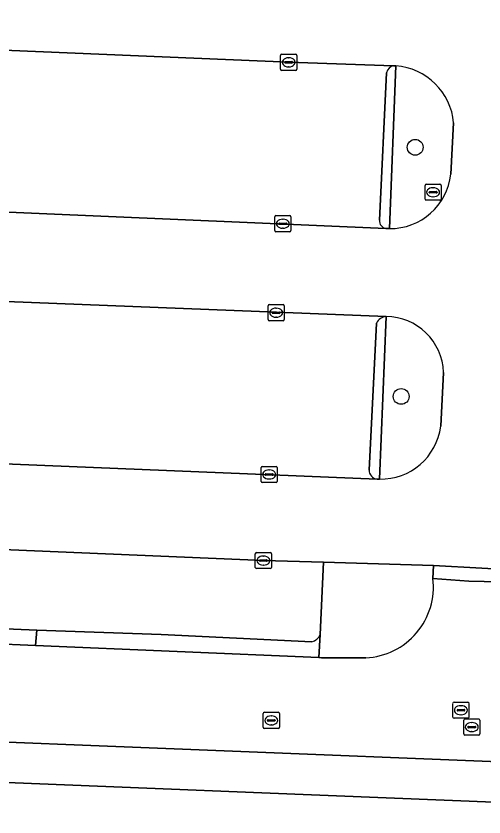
# Model space of a CAD drawing. Extents: x 160888 to 161385, y 386490 to 386908.
# Drawn here: x 161075.93 to 161104.89, y 386578.36 to 386627.94 of the extents above; entities that cross this region are included whole.
import ezdxf

# ---------------------------------------------------------------- set-up
doc = ezdxf.new("R2010")
doc.units = 0
for name, color, linetype in [('IMGEO_Boom', 7, 'Continuous'), ('IMGEO_Brandkraan', 7, 'Continuous'), ('IMGEO_Groenvoorziening', 7, 'Continuous'), ('IMGEO_Haag', 7, 'Continuous'), ('IMGEO_Kolk', 7, 'Continuous'), ('IMGEO_Pand', 7, 'Continuous'), ('IMGEO_Parkeervlak_open', 7, 'Continuous'), ('IMGEO_Rijbaan_lokaal_open', 7, 'Continuous'), ('IMGEO_Rioolput', 7, 'Continuous'), ('IMGEO_Verkeerseiland_open', 7, 'Continuous'), ('IMGEO_Voetpad_open', 7, 'Continuous')]:
    doc.layers.add(name, color=color, linetype=linetype)

msp = doc.modelspace()

# ---------------------------------------------------------------- linework, layer by layer
at = {"layer": 'IMGEO_Boom'}
for centre in [(161100.633, 386619.816), (161099.762, 386604.392)]:
    msp.add_circle(centre, 0.489, dxfattribs=at)
at = {"layer": 'IMGEO_Brandkraan'}
for p, q in [((161101.239, 386616.605), (161101.239, 386617.457)), ((161101.314, 386617.531), (161102.166, 386617.531)), ((161102.24, 386617.457), (161102.24, 386616.605)), ((161101.498, 386617.025), (161101.498, 386617.037)), ((161101.936, 386616.988), (161101.538, 386616.988)), ((161101.541, 386617.074), (161101.939, 386617.074)), ((161101.727, 386617.311), (161101.752, 386617.311)), ((161101.982, 386617.037), (161101.982, 386617.025)), ((161102.166, 386616.531), (161101.314, 386616.531)), ((161101.75, 386616.751), (161101.725, 386616.751))]:
    msp.add_line(p, q, dxfattribs=at)
for points in [[(161101.239, 386616.605), (161101.239, 386617.457)], [(161101.314, 386617.531), (161102.166, 386617.531)], [(161102.24, 386617.457), (161102.24, 386616.605)], [(161102.166, 386616.531), (161101.314, 386616.531)]]:
    msp.add_lwpolyline(points, dxfattribs=at)
for centre, radius, start, end in [((161101.316, 386617.455), 0.0765, 91.552, 178.448), ((161101.316, 386617.455), 0.0765, 91.552, 178.448), ((161102.164, 386617.455), 0.0765, 1.552, 88.448), ((161102.164, 386617.455), 0.0765, 1.552, 88.448), ((161101.538, 386617.034), 0.0403, 85.8775, 175.7526), ((161101.535, 386617.024), 0.0366, 178.938, 274.7102), ((161101.939, 386617.031), 0.043, 264.8664, 352.4533), ((161101.943, 386617.036), 0.0386, 1.7309, 96.639), ((161101.316, 386616.607), 0.0765, 181.552, 268.448), ((161101.316, 386616.607), 0.0765, 181.552, 268.448), ((161102.164, 386616.607), 0.0765, 271.552, 358.448), ((161102.164, 386616.607), 0.0765, 271.552, 358.448)]:
    msp.add_arc(centre, radius, start, end, dxfattribs=at)
for centre, major_axis, ratio, start_param, end_param in [((161101.726, 386617.031), (-0.387, 0.002), 0.722429, 4.712389, 7.853982), ((161101.751, 386617.031), (-0.39, 0.002), 0.717154, 1.570796, 4.712389)]:
    msp.add_ellipse(centre, major_axis=major_axis, ratio=ratio, start_param=start_param, end_param=end_param, dxfattribs=at)
at = {"layer": 'IMGEO_Groenvoorziening'}
for points in [[(161099.432, 386624.854), (161099.038, 386614.778)], [(161102.84, 386618.152), (161103.011, 386621.321)], [(161098.826, 386609.342), (161098.414, 386599.274)], [(161102.21, 386602.542), (161102.387, 386605.88)], [(161094.243, 386589.207), (161084.903, 386589.645), (161077.223, 386589.931), (161077.134, 386588.975), (161094.672, 386588.225), (161094.743, 386589.652)]]:
    msp.add_lwpolyline(points, dxfattribs=at)
for centre, radius, start, end in [((161099.153, 386620.993), 3.872, 4.867, 85.8741), ((161099.063, 386618.579), 3.801, 269.6232, 353.5503), ((161098.792, 386605.745), 3.597, 2.1515, 89.4637), ((161098.498, 386603.015), 3.742, 268.7186, 352.7322), ((161094.077, 386589.897), 0.709, 283.5162, 339.8219)]:
    msp.add_arc(centre, radius, start, end, dxfattribs=at)
at = {"layer": 'IMGEO_Haag'}
msp.add_lwpolyline([(161094.243, 386589.207), (161084.903, 386589.645), (161077.223, 386589.931), (161077.134, 386588.975), (161094.672, 386588.225), (161094.743, 386589.652)], dxfattribs=at)
msp.add_arc((161094.077, 386589.897), 0.709, 283.5162, 339.8219, dxfattribs=at)
at = {"layer": 'IMGEO_Kolk'}
for p, q in [((161092.301, 386624.648), (161092.301, 386625.5)), ((161092.376, 386625.574), (161093.228, 386625.574)), ((161092.789, 386625.354), (161092.814, 386625.354)), ((161093.302, 386625.5), (161093.302, 386624.648)), ((161092.56, 386625.068), (161092.56, 386625.08)), ((161092.998, 386625.031), (161092.6, 386625.031)), ((161092.603, 386625.117), (161093.001, 386625.117)), ((161093.044, 386625.08), (161093.044, 386625.068)), ((161093.228, 386624.574), (161092.376, 386624.574)), ((161092.812, 386624.794), (161092.787, 386624.794)), ((161091.939, 386614.657), (161091.939, 386615.509)), ((161092.014, 386615.583), (161092.866, 386615.583)), ((161092.94, 386615.509), (161092.94, 386614.657)), ((161092.198, 386615.077), (161092.198, 386615.089)), ((161092.636, 386615.04), (161092.238, 386615.04)), ((161092.241, 386615.126), (161092.639, 386615.126)), ((161092.427, 386615.363), (161092.452, 386615.363)), ((161092.682, 386615.089), (161092.682, 386615.077)), ((161092.866, 386614.583), (161092.014, 386614.583)), ((161092.45, 386614.803), (161092.425, 386614.803)), ((161091.526, 386609.149), (161091.526, 386610.001)), ((161091.601, 386610.075), (161092.453, 386610.075)), ((161092.527, 386610.001), (161092.527, 386609.149)), ((161091.785, 386609.569), (161091.785, 386609.581)), ((161092.223, 386609.532), (161091.825, 386609.532)), ((161091.828, 386609.618), (161092.226, 386609.618)), ((161092.014, 386609.855), (161092.039, 386609.855)), ((161092.269, 386609.581), (161092.269, 386609.569)), ((161092.453, 386609.075), (161091.601, 386609.075)), ((161092.037, 386609.295), (161092.012, 386609.295)), ((161091.168, 386600.06), (161092.02, 386600.06)), ((161091.093, 386599.134), (161091.093, 386599.986)), ((161091.352, 386599.554), (161091.352, 386599.566)), ((161091.395, 386599.603), (161091.793, 386599.603)), ((161091.581, 386599.84), (161091.606, 386599.84)), ((161091.836, 386599.566), (161091.836, 386599.554)), ((161092.094, 386599.986), (161092.094, 386599.134)), ((161092.02, 386599.06), (161091.168, 386599.06)), ((161091.79, 386599.517), (161091.392, 386599.517)), ((161091.604, 386599.28), (161091.579, 386599.28)), ((161090.735, 386593.805), (161090.735, 386594.657)), ((161090.81, 386594.731), (161091.662, 386594.731)), ((161091.736, 386594.657), (161091.736, 386593.805)), ((161090.994, 386594.225), (161090.994, 386594.237)), ((161091.432, 386594.188), (161091.034, 386594.188)), ((161091.037, 386594.274), (161091.435, 386594.274)), ((161091.223, 386594.511), (161091.248, 386594.511)), ((161091.478, 386594.237), (161091.478, 386594.225)), ((161091.662, 386593.731), (161090.81, 386593.731)), ((161091.246, 386593.951), (161091.221, 386593.951)), ((161102.96, 386584.541), (161102.96, 386585.393)), ((161103.035, 386585.467), (161103.887, 386585.467)), ((161103.448, 386585.247), (161103.473, 386585.247)), ((161103.961, 386585.393), (161103.961, 386584.541)), ((161091.225, 386583.911), (161091.225, 386584.763)), ((161091.3, 386584.837), (161092.152, 386584.837)), ((161092.226, 386584.763), (161092.226, 386583.911)), ((161103.219, 386584.961), (161103.219, 386584.973)), ((161103.657, 386584.924), (161103.259, 386584.924)), ((161103.262, 386585.01), (161103.66, 386585.01)), ((161103.471, 386584.687), (161103.446, 386584.687)), ((161103.703, 386584.973), (161103.703, 386584.961)), ((161091.484, 386584.331), (161091.484, 386584.343)), ((161091.922, 386584.294), (161091.524, 386584.294)), ((161091.527, 386584.38), (161091.925, 386584.38)), ((161091.713, 386584.617), (161091.738, 386584.617)), ((161091.968, 386584.343), (161091.968, 386584.331)), ((161103.887, 386584.467), (161103.035, 386584.467)), ((161092.152, 386583.837), (161091.3, 386583.837)), ((161091.736, 386584.057), (161091.711, 386584.057))]:
    msp.add_line(p, q, dxfattribs=at)
for points in [[(161092.301, 386624.648), (161092.301, 386625.5)], [(161092.376, 386625.574), (161093.228, 386625.574)], [(161093.302, 386625.5), (161093.302, 386624.648)], [(161093.228, 386624.574), (161092.376, 386624.574)], [(161091.939, 386614.657), (161091.939, 386615.509)], [(161092.014, 386615.583), (161092.866, 386615.583)], [(161092.94, 386615.509), (161092.94, 386614.657)], [(161092.866, 386614.583), (161092.014, 386614.583)], [(161091.526, 386609.149), (161091.526, 386610.001)], [(161091.601, 386610.075), (161092.453, 386610.075)], [(161092.527, 386610.001), (161092.527, 386609.149)], [(161092.453, 386609.075), (161091.601, 386609.075)], [(161091.168, 386600.06), (161092.02, 386600.06)], [(161091.093, 386599.134), (161091.093, 386599.986)], [(161092.094, 386599.986), (161092.094, 386599.134)], [(161092.02, 386599.06), (161091.168, 386599.06)], [(161090.735, 386593.805), (161090.735, 386594.657)], [(161090.81, 386594.731), (161091.662, 386594.731)], [(161091.736, 386594.657), (161091.736, 386593.805)], [(161091.662, 386593.731), (161090.81, 386593.731)], [(161102.96, 386584.541), (161102.96, 386585.393)], [(161103.035, 386585.467), (161103.887, 386585.467)], [(161103.961, 386585.393), (161103.961, 386584.541)], [(161091.225, 386583.911), (161091.225, 386584.763)], [(161091.3, 386584.837), (161092.152, 386584.837)], [(161092.226, 386584.763), (161092.226, 386583.911)], [(161103.887, 386584.467), (161103.035, 386584.467)], [(161092.152, 386583.837), (161091.3, 386583.837)]]:
    msp.add_lwpolyline(points, dxfattribs=at)
for centre, radius, start, end in [((161092.378, 386625.498), 0.0765, 91.552, 178.448), ((161092.378, 386625.498), 0.0765, 91.552, 178.448), ((161093.226, 386625.498), 0.0765, 1.552, 88.448), ((161093.226, 386625.498), 0.0765, 1.552, 88.448), ((161092.6, 386625.077), 0.0403, 85.8775, 175.7526), ((161092.597, 386625.067), 0.0366, 178.938, 274.7102), ((161093.001, 386625.074), 0.043, 264.8664, 352.4533), ((161093.005, 386625.079), 0.0386, 1.7309, 96.639), ((161092.378, 386624.65), 0.0765, 181.552, 268.448), ((161092.378, 386624.65), 0.0765, 181.552, 268.448), ((161093.226, 386624.65), 0.0765, 271.552, 358.448), ((161093.226, 386624.65), 0.0765, 271.552, 358.448), ((161092.016, 386615.507), 0.0765, 91.552, 178.448), ((161092.016, 386615.507), 0.0765, 91.552, 178.448), ((161092.864, 386615.507), 0.0765, 1.552, 88.448), ((161092.864, 386615.507), 0.0765, 1.552, 88.448), ((161092.238, 386615.086), 0.0403, 85.8775, 175.7526), ((161092.235, 386615.076), 0.0366, 178.938, 274.7102), ((161092.639, 386615.083), 0.043, 264.8664, 352.4533), ((161092.643, 386615.088), 0.0386, 1.7309, 96.639), ((161092.016, 386614.659), 0.0765, 181.552, 268.448), ((161092.016, 386614.659), 0.0765, 181.552, 268.448), ((161092.864, 386614.659), 0.0765, 271.552, 358.448), ((161092.864, 386614.659), 0.0765, 271.552, 358.448), ((161091.603, 386609.999), 0.0765, 91.552, 178.448), ((161091.603, 386609.999), 0.0765, 91.552, 178.448), ((161092.451, 386609.999), 0.0765, 1.552, 88.448), ((161092.451, 386609.999), 0.0765, 1.552, 88.448), ((161091.825, 386609.578), 0.0403, 85.8775, 175.7526), ((161091.822, 386609.568), 0.0366, 178.938, 274.7102), ((161092.226, 386609.575), 0.043, 264.8664, 352.4533), ((161092.23, 386609.58), 0.0386, 1.7309, 96.639), ((161091.603, 386609.151), 0.0765, 181.552, 268.448), ((161091.603, 386609.151), 0.0765, 181.552, 268.448), ((161092.451, 386609.151), 0.0765, 271.552, 358.448), ((161092.451, 386609.151), 0.0765, 271.552, 358.448), ((161091.17, 386599.984), 0.0765, 91.552, 178.448), ((161091.17, 386599.984), 0.0765, 91.552, 178.448), ((161092.018, 386599.984), 0.0765, 1.552, 88.448), ((161092.018, 386599.984), 0.0765, 1.552, 88.448), ((161091.392, 386599.563), 0.0403, 85.8775, 175.7526), ((161091.389, 386599.553), 0.0366, 178.938, 274.7102), ((161091.793, 386599.56), 0.043, 264.8664, 352.4533), ((161091.797, 386599.565), 0.0386, 1.7309, 96.639), ((161091.17, 386599.136), 0.0765, 181.552, 268.448), ((161091.17, 386599.136), 0.0765, 181.552, 268.448), ((161092.018, 386599.136), 0.0765, 271.552, 358.448), ((161092.018, 386599.136), 0.0765, 271.552, 358.448), ((161090.812, 386594.655), 0.0765, 91.552, 178.448), ((161090.812, 386594.655), 0.0765, 91.552, 178.448), ((161091.66, 386594.655), 0.0765, 1.552, 88.448), ((161091.66, 386594.655), 0.0765, 1.552, 88.448), ((161091.034, 386594.234), 0.0403, 85.8775, 175.7526), ((161091.031, 386594.224), 0.0366, 178.938, 274.7102), ((161091.435, 386594.231), 0.043, 264.8664, 352.4533), ((161091.439, 386594.236), 0.0386, 1.7309, 96.639), ((161090.812, 386593.807), 0.0765, 181.552, 268.448), ((161090.812, 386593.807), 0.0765, 181.552, 268.448), ((161091.66, 386593.807), 0.0765, 271.552, 358.448), ((161091.66, 386593.807), 0.0765, 271.552, 358.448), ((161103.037, 386585.391), 0.0765, 91.552, 178.448), ((161103.037, 386585.391), 0.0765, 91.552, 178.448), ((161103.885, 386585.391), 0.0765, 1.552, 88.448), ((161103.885, 386585.391), 0.0765, 1.552, 88.448), ((161091.302, 386584.761), 0.0765, 91.552, 178.448), ((161091.302, 386584.761), 0.0765, 91.552, 178.448), ((161092.15, 386584.761), 0.0765, 1.552, 88.448), ((161092.15, 386584.761), 0.0765, 1.552, 88.448), ((161103.259, 386584.97), 0.0403, 85.8775, 175.7526), ((161103.256, 386584.96), 0.0366, 178.938, 274.7102), ((161103.66, 386584.967), 0.043, 264.8664, 352.4533), ((161103.664, 386584.972), 0.0386, 1.7309, 96.639), ((161091.524, 386584.34), 0.0403, 85.8775, 175.7526), ((161091.521, 386584.33), 0.0366, 178.938, 274.7102), ((161091.925, 386584.337), 0.043, 264.8664, 352.4533), ((161091.929, 386584.342), 0.0386, 1.7309, 96.639), ((161103.037, 386584.543), 0.0765, 181.552, 268.448), ((161103.037, 386584.543), 0.0765, 181.552, 268.448), ((161103.885, 386584.543), 0.0765, 271.552, 358.448), ((161103.885, 386584.543), 0.0765, 271.552, 358.448), ((161091.302, 386583.913), 0.0765, 181.552, 268.448), ((161091.302, 386583.913), 0.0765, 181.552, 268.448), ((161092.15, 386583.913), 0.0765, 271.552, 358.448), ((161092.15, 386583.913), 0.0765, 271.552, 358.448)]:
    msp.add_arc(centre, radius, start, end, dxfattribs=at)
for centre, major_axis, ratio, start_param, end_param in [((161092.788, 386625.074), (-0.387, 0.002), 0.722429, 4.712389, 7.853982), ((161092.813, 386625.074), (-0.39, 0.002), 0.717154, 1.570796, 4.712389), ((161092.426, 386615.083), (-0.387, 0.002), 0.722429, 4.712389, 7.853982), ((161092.451, 386615.083), (-0.39, 0.002), 0.717154, 1.570796, 4.712389), ((161092.013, 386609.575), (-0.387, 0.002), 0.722429, 4.712389, 7.853982), ((161092.038, 386609.575), (-0.39, 0.002), 0.717154, 1.570796, 4.712389), ((161091.58, 386599.56), (-0.387, 0.002), 0.722429, 4.712389, 7.853982), ((161091.605, 386599.56), (-0.39, 0.002), 0.717154, 1.570796, 4.712389), ((161091.222, 386594.231), (-0.387, 0.002), 0.722429, 4.712389, 7.853982), ((161091.247, 386594.231), (-0.39, 0.002), 0.717154, 1.570796, 4.712389), ((161103.447, 386584.967), (-0.387, 0.002), 0.722429, 4.712389, 7.853982), ((161103.472, 386584.967), (-0.39, 0.002), 0.717154, 1.570796, 4.712389), ((161091.712, 386584.337), (-0.387, 0.002), 0.722429, 4.712389, 7.853982), ((161091.737, 386584.337), (-0.39, 0.002), 0.717154, 1.570796, 4.712389)]:
    msp.add_ellipse(centre, major_axis=major_axis, ratio=ratio, start_param=start_param, end_param=end_param, dxfattribs=at)
at = {"layer": 'IMGEO_Pand'}
msp.add_lwpolyline([(161113.546, 386663.894), (161112.853, 386646.718), (161112.621, 386640.934), (161112.559, 386639.396), (161112.378, 386634.915), (161112.255, 386631.87), (161111.098, 386603.328), (161110.606, 386591.176), (161110.319, 386584.108), (161110.116, 386579.09), (161091.136, 386579.854), (161084.022, 386580.14), (161074.316, 386580.531), (161062.171, 386581.019), (161050.874, 386581.474), (161050.87, 386581.374), (161046.888, 386581.503), (161046.117, 386562.468)], dxfattribs=at)
at = {"layer": 'IMGEO_Parkeervlak_open'}
for points in [[(161099.292, 386624.862), (161092.802, 386625.074), (161048.202, 386626.964), (161047.773, 386616.986), (161098.821, 386614.785)], [(161098.425, 386615.306), (161098.859, 386624.432)], [(161098.826, 386609.342), (161047.581, 386611.354), (161047.095, 386601.374), (161098.278, 386599.279)], [(161097.775, 386599.837), (161098.232, 386608.935)], [(161094.743, 386589.652), (161094.965, 386594.132), (161091.236, 386594.231), (161057.994, 386595.63)], [(161058.257, 386595.131), (161058.038, 386590.644), (161074.299, 386590.039), (161077.223, 386589.931), (161084.903, 386589.645), (161094.243, 386589.207)]]:
    msp.add_lwpolyline(points, dxfattribs=at)
for centre, radius, start, end in [((161099.408, 386624.313), 0.561, 101.878, 167.7237), ((161098.898, 386615.255), 0.476, 173.8108, 260.6644), ((161098.893, 386608.608), 0.737, 95.1859, 153.6508), ((161098.332, 386599.834), 0.558, 179.6745, 264.3907), ((161094.077, 386589.897), 0.709, 283.5162, 339.8219)]:
    msp.add_arc(centre, radius, start, end, dxfattribs=at)
at = {"layer": 'IMGEO_Rijbaan_lokaal_open'}
for points in [[(161098.414, 386599.274), (161098.278, 386599.279), (161047.095, 386601.374), (161044.375, 386601.515), (161044.251, 386596.188), (161052.882, 386595.826), (161053.723, 386595.747), (161057.303, 386595.654), (161057.994, 386595.63), (161091.236, 386594.231), (161094.965, 386594.132), (161101.774, 386593.919), (161107.744, 386593.603), (161110.493, 386661.403)], [(161099.658, 386630.347), (161099.513, 386630.358), (161045.812, 386632.542), (161045.369, 386627.055), (161048.202, 386626.964), (161092.802, 386625.074), (161099.292, 386624.862), (161099.432, 386624.854)], [(161103.011, 386621.321), (161102.84, 386618.152)], [(161099.038, 386614.778), (161098.821, 386614.785), (161047.773, 386616.986), (161044.943, 386617.146), (161044.77, 386611.492), (161047.581, 386611.354), (161098.826, 386609.342)], [(161102.387, 386605.88), (161102.21, 386602.542)], [(161097.578, 386588.211), (161094.839, 386588.218), (161094.672, 386588.225), (161077.134, 386588.975), (161074.242, 386589.098), (161057.146, 386589.829), (161053.563, 386589.992), (161052.626, 386590.016), (161044.087, 386590.418), (161043.695, 386584.439), (161043.837, 386584.358), (161046.972, 386584.164), (161048.595, 386584.064), (161107.346, 386581.714), (161107.72, 386592.866), (161103.947, 386592.961), (161101.733, 386593.113)]]:
    msp.add_lwpolyline(points, dxfattribs=at)
for centre, radius, start, end in [((161099.153, 386620.993), 3.872, 4.867, 85.8741), ((161099.063, 386618.579), 3.801, 269.6232, 353.5503), ((161098.792, 386605.745), 3.597, 2.1515, 89.4637), ((161098.498, 386603.015), 3.742, 268.7186, 352.7322), ((161097.362, 386592.606), 4.4, 272.8109, 6.619)]:
    msp.add_arc(centre, radius, start, end, dxfattribs=at)
at = {"layer": 'IMGEO_Rioolput'}
for p, q in [((161103.634, 386583.498), (161103.634, 386584.35)), ((161103.709, 386584.424), (161104.561, 386584.424)), ((161104.122, 386584.204), (161104.147, 386584.204)), ((161104.635, 386584.35), (161104.635, 386583.498)), ((161103.893, 386583.918), (161103.893, 386583.93)), ((161104.331, 386583.881), (161103.933, 386583.881)), ((161103.936, 386583.967), (161104.334, 386583.967)), ((161104.377, 386583.93), (161104.377, 386583.918)), ((161104.561, 386583.424), (161103.709, 386583.424)), ((161104.145, 386583.644), (161104.12, 386583.644))]:
    msp.add_line(p, q, dxfattribs=at)
for points in [[(161103.634, 386583.498), (161103.634, 386584.35)], [(161103.709, 386584.424), (161104.561, 386584.424)], [(161104.635, 386584.35), (161104.635, 386583.498)], [(161104.561, 386583.424), (161103.709, 386583.424)]]:
    msp.add_lwpolyline(points, dxfattribs=at)
for centre, radius, start, end in [((161103.711, 386584.348), 0.0765, 91.552, 178.448), ((161103.711, 386584.348), 0.0765, 91.552, 178.448), ((161104.559, 386584.348), 0.0765, 1.552, 88.448), ((161104.559, 386584.348), 0.0765, 1.552, 88.448), ((161103.933, 386583.927), 0.0403, 85.8775, 175.7526), ((161103.93, 386583.917), 0.0366, 178.938, 274.7102), ((161104.334, 386583.924), 0.043, 264.8664, 352.4533), ((161104.338, 386583.929), 0.0386, 1.7309, 96.639), ((161103.711, 386583.5), 0.0765, 181.552, 268.448), ((161103.711, 386583.5), 0.0765, 181.552, 268.448), ((161104.559, 386583.5), 0.0765, 271.552, 358.448), ((161104.559, 386583.5), 0.0765, 271.552, 358.448)]:
    msp.add_arc(centre, radius, start, end, dxfattribs=at)
for centre, major_axis, ratio, start_param, end_param in [((161104.121, 386583.924), (-0.387, 0.002), 0.722429, 4.712389, 7.853982), ((161104.146, 386583.924), (-0.39, 0.002), 0.717154, 1.570796, 4.712389)]:
    msp.add_ellipse(centre, major_axis=major_axis, ratio=ratio, start_param=start_param, end_param=end_param, dxfattribs=at)
at = {"layer": 'IMGEO_Verkeerseiland_open'}
for points in [[(161098.821, 386614.785), (161099.038, 386614.778), (161099.432, 386624.854), (161099.292, 386624.862)], [(161098.859, 386624.432), (161098.425, 386615.306)], [(161098.278, 386599.279), (161098.414, 386599.274), (161098.826, 386609.342)], [(161098.232, 386608.935), (161097.775, 386599.837)], [(161101.733, 386593.113), (161101.774, 386593.919), (161094.965, 386594.132), (161094.743, 386589.652), (161094.672, 386588.225), (161094.839, 386588.218), (161097.578, 386588.211)]]:
    msp.add_lwpolyline(points, dxfattribs=at)
msp.add_lwpolyline([(161074.299, 386590.039), (161074.242, 386589.098), (161077.134, 386588.975), (161077.223, 386589.931)], close=True, dxfattribs=at)
for centre, radius, start, end in [((161099.408, 386624.313), 0.561, 101.878, 167.7237), ((161098.898, 386615.255), 0.476, 173.8108, 260.6644), ((161098.893, 386608.608), 0.737, 95.1859, 153.6508), ((161098.332, 386599.834), 0.558, 179.6745, 264.3907), ((161097.362, 386592.606), 4.4, 272.8109, 6.619)]:
    msp.add_arc(centre, radius, start, end, dxfattribs=at)
at = {"layer": 'IMGEO_Voetpad_open'}
for points in [[(161112.255, 386631.87), (161112.378, 386634.915), (161112.559, 386639.396), (161112.621, 386640.934), (161112.853, 386646.718), (161113.546, 386663.894), (161110.493, 386661.403), (161107.744, 386593.603), (161107.72, 386592.866), (161107.346, 386581.714), (161048.595, 386584.064), (161046.972, 386584.164), (161046.888, 386581.503), (161050.87, 386581.374), (161050.874, 386581.474), (161062.171, 386581.019), (161074.316, 386580.531), (161084.022, 386580.14), (161091.136, 386579.854), (161110.116, 386579.09), (161110.319, 386584.108), (161110.606, 386591.176), (161111.098, 386603.328)], [(161101.774, 386593.919), (161101.733, 386593.113), (161103.947, 386592.961), (161107.72, 386592.866), (161107.744, 386593.603)]]:
    msp.add_lwpolyline(points, close=True, dxfattribs=at)

doc.saveas('drawing.dxf')
